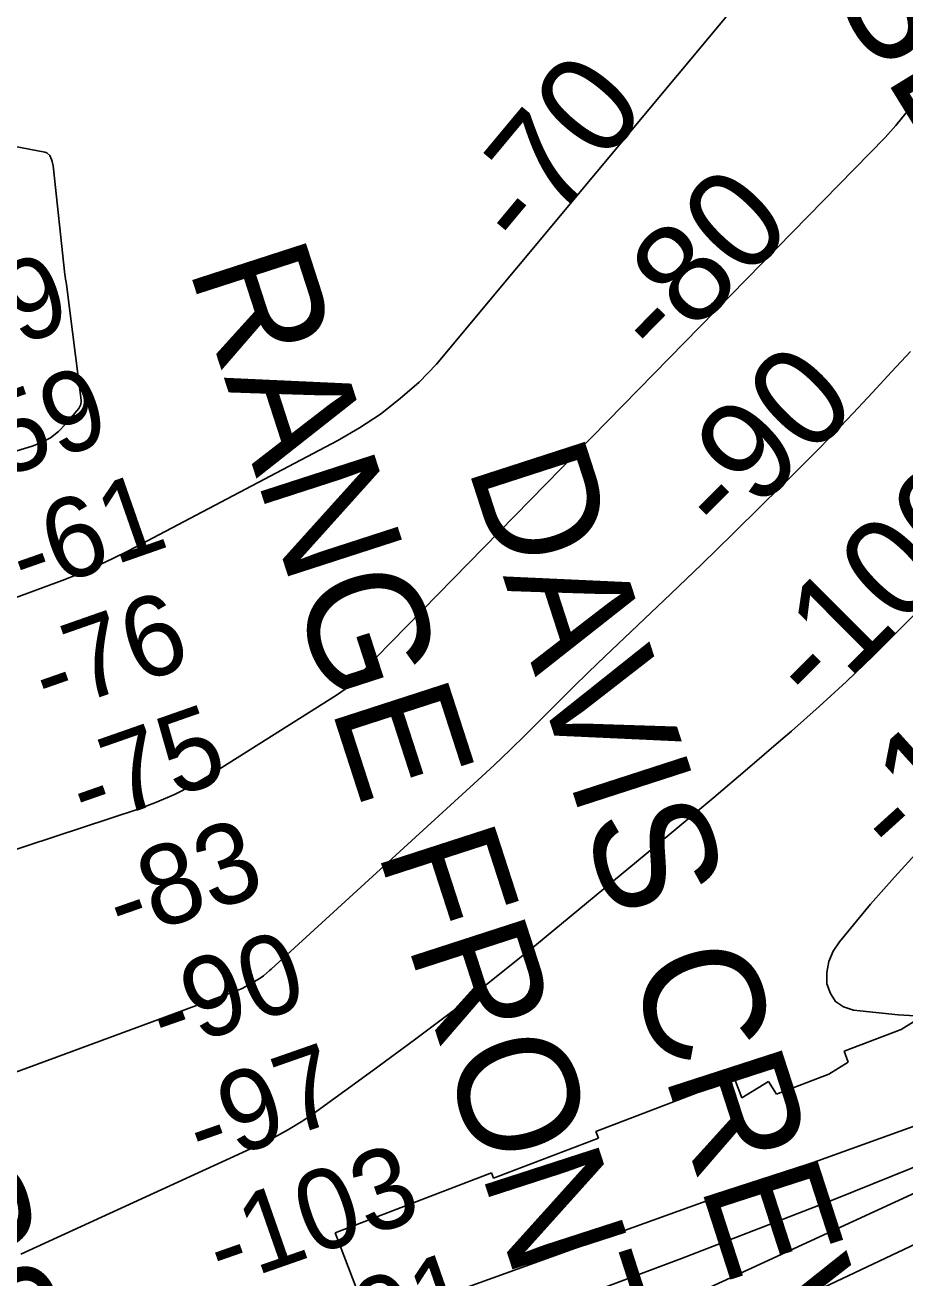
# Model space of a CAD drawing. Extents: x 3567028 to 3605064, y 510945 to 536587.
# Drawn here: x 3600744 to 3601480, y 523169 to 524216 of the extents above; entities that cross this region are included whole.
import ezdxf

# ---------------------------------------------------------------- set-up
doc = ezdxf.new("R2010")
doc.units = 0
for name, color, linetype in [('V-CHAN-NAID', 7, 'Continuous'), ('V-RIVR-RANG', 7, 'Continuous'), ('V-RRAP-RVMT', 7, 'Continuous'), ('V-TOPO-GNAM-IDEN', 7, 'Continuous'), ('V-TOPO-MAJR', 7, 'Continuous'), ('V-TOPO-MAJR-IDEN', 7, 'Continuous'), ('V-TOPO-MINR', 7, 'Continuous'), ('V-TOPO-MINR-IDEN', 7, 'Continuous')]:
    doc.layers.add(name, color=color, linetype=linetype)

msp = doc.modelspace()

# ---------------------------------------------------------------- linework, layer by layer
at = {"layer": 'V-RRAP-RVMT'}
for p, q in [((3601477.2, 523376.5), (3601429.5, 523358.3)), ((3601487.5, 523382.8), (3601477.2, 523376.5)), ((3601429.5, 523358.3), (3601432.9, 523349.3)), ((3601432.9, 523349.3), (3601416.5, 523339.2)), ((3601337.6, 523335.5), (3601221.7, 523291.3)), ((3601343.8, 523319.3), (3601337.6, 523335.5)), ((3601416.5, 523339.2), (3601372.7, 523322.5)), ((3601366.2, 523333.1), (3601343.8, 523319.3)), ((3601372.7, 523322.5), (3601366.2, 523333.1)), ((3601223.9, 523285.7), (3601136.1, 523252.1)), ((3601221.7, 523291.3), (3601223.9, 523285.7)), ((3601134.3, 523256.6), (3601003.7, 523206.5)), ((3601136.1, 523252.1), (3601134.3, 523256.6)), ((3601003.7, 523206.5), (3601023.2, 523155.5))]:
    msp.add_line(p, q, dxfattribs=at)
at = {"layer": 'V-TOPO-MAJR'}
for points in [[(3601801.7, 524036.2), (3601453.7, 523689.1), (3601431.4, 523667.6), (3601408.6, 523646.6), (3601385.4, 523626.1), (3601376.5, 523618.4), (3601348.5, 523594.4), (3601320.4, 523570.5), (3601292.1, 523546.8), (3601263.7, 523523.3), (3601172, 523447.7), (3601138.4, 523420.6), (3601104.5, 523393.9), (3601070.1, 523367.8), (3601035.3, 523342.2), (3600988.2, 523308.2), (3600976.5, 523300.2), (3600964.5, 523292.8), (3600952.2, 523286), (3600939.5, 523279.8), (3600740.6, 523188.5)], [(3600309.3, 522896.6), (3601022.3, 523128.1), (3601025.1, 523129.1), (3601635, 523348.6), (3601726.9, 523383), (3601818.3, 523418.8), (3601908.7, 523456.9), (3601998.5, 523496.4), (3602165.1, 523572.2), (3602171.1, 523575.1), (3602177, 523578.1), (3602182.9, 523581.3), (3602188.6, 523584.7), (3602541.1, 523799.4), (3602645.4, 523863.9), (3602749.1, 523929.5), (3602840, 523988.9)]]:
    msp.add_lwpolyline(points, dxfattribs=at)
at = {"layer": 'V-TOPO-MINR'}
for points in [[(3601557.5, 524495.4), (3601088.5, 523933), (3601073.9, 523917.9), (3601058, 523904.1), (3601041.5, 523891.2), (3601024, 523879.7), (3601005.8, 523869.1), (3600830.8, 523776.8), (3600817.2, 523770), (3600803.5, 523763.6), (3600789.5, 523757.7), (3600775.4, 523752.1), (3599978.2, 523458.2)], [(3601639.7, 524324.2), (3601522.7, 524195), (3601513.9, 524185), (3601505.3, 524174.7), (3601497.1, 524164.2), (3601489.1, 524153.5), (3601481, 524142.8), (3601472.6, 524132.4), (3601463.7, 524122.4), (3601011.9, 523661.2), (3601004.8, 523656.1), (3600898.2, 523588.8), (3600884, 523580.6), (3600869.4, 523573), (3600854.3, 523566.6), (3600838.9, 523560.9), (3600418.7, 523422.5)], [(3600721.1, 524117.8), (3600760.7, 524110.1), (3600762.4, 524109.5), (3600764.9, 524107.4), (3600766.5, 524104.2), (3600767, 524102.4), (3600767.7, 524098.7), (3600777.6, 524007.9), (3600777.8, 524006.5), (3600778.2, 524003.9), (3600778.9, 523999.9), (3600779.3, 523997.3), (3600791.1, 523902.9), (3600791.2, 523901.9), (3600791, 523899.1), (3600789.3, 523895.8), (3600778.2, 523882.7), (3600772.1, 523876.6), (3600765.5, 523871.4), (3600758.1, 523867.4), (3600750.1, 523864.2), (3600647.2, 523833.2)], [(3600664.6, 522967), (3600788.7, 523007.1), (3600995.1, 523074.9), (3601015.7, 523081.8), (3601036.3, 523088.9), (3601056.8, 523096.2), (3601077.2, 523103.8), (3601293.5, 523185), (3601421.5, 523234.5), (3601548.7, 523285.9), (3601674.8, 523340), (3601800.2, 523395.9), (3602161.9, 523561.7), (3602171.6, 523566.3), (3602181.3, 523571.2), (3602190.8, 523576.2), (3602200.2, 523581.5), (3602400.5, 523696.3), (3602510, 523758.9), (3602619.8, 523821.2), (3602729.7, 523883.2), (3602839.8, 523944.9), (3602840.4, 523945.3)], [(3601484.9, 523943.5), (3601468.9, 523926.4), (3601453.1, 523909.1), (3601437.1, 523891.9), (3601420.9, 523875), (3601404.4, 523858.3), (3601387, 523840.9), (3601361.5, 523815.7), (3601336, 523790.6), (3601310.3, 523765.7), (3601284.4, 523740.9), (3601229.1, 523688.3), (3601215.7, 523675.4), (3601202.5, 523662.5), (3601189.3, 523649.5), (3601176.3, 523636.4), (3601163.2, 523623.3), (3601150, 523610.3), (3601136.6, 523597.6), (3601123, 523585), (3600950, 523426.9), (3600948.7, 523425.8), (3600946.2, 523423.6), (3600943.6, 523421.4), (3600940.8, 523419.5), (3600939.4, 523418.6), (3600928.4, 523412.1), (3600925.8, 523410.8), (3600923.1, 523409.6), (3600765.2, 523351.4), (3600684.8, 523322)], [(3601257.4, 523133.4), (3602157.6, 523547.7), (3602172.3, 523554.6), (3602187, 523561.7), (3602201.5, 523569.1), (3602216, 523576.6), (3602345.7, 523645.4), (3602424.8, 523687.7), (3602503.7, 523730.3), (3602582.3, 523773.4), (3602660.8, 523816.9), (3602740.3, 523861.2), (3602788.4, 523888), (3602836.6, 523914.8), (3602840.6, 523917.1)], [(3601396.7, 523153.4), (3601531.1, 523217), (3601665.3, 523280.8), (3601799.3, 523345), (3601933.3, 523409.4), (3602147.6, 523512.7), (3602174.3, 523525.7), (3602200.8, 523538.9), (3602227.2, 523552.4), (3602253.5, 523566.1), (3602294.9, 523587.8), (3602341.8, 523612.7), (3602388.5, 523637.7), (3602435.1, 523663.1), (3602481.5, 523688.8), (3602486.2, 523691.3), (3602534.8, 523718.4), (3602583.5, 523745.5), (3602632.2, 523772.6), (3602680.9, 523799.6), (3602752, 523839.2), (3602830.6, 523884.7), (3602840.9, 523890.9)], [(3601492, 523526.3), (3601471.5, 523504), (3601451.5, 523481.2), (3601425.4, 523449.9), (3601420.3, 523441.9), (3601416.5, 523433.4), (3601415, 523424.3), (3601415, 523414.7), (3601417.9, 523406.5), (3601422.3, 523399.8), (3601429, 523395.5), (3601437.3, 523392.8), (3601474.5, 523388.8), (3601503, 523387.2)]]:
    msp.add_lwpolyline(points, dxfattribs=at)

# ---------------------------------------------------------------- texts
at = {"layer": 'V-CHAN-NAID'}
for s, rotation, p in [('DAVIS CREVASSE RANGE REAR', 286.2456, (3600385.1, 524115.2)), ('RANGE FRONT (118.1)', 287.9389, (3600880.7, 524013.7)), ('DAVIS CREVASSE ', 287.9389, (3601114, 523847.6))]:
    msp.add_text(s, height=100, rotation=rotation, dxfattribs=at).set_placement(p)
at = {"layer": 'V-RIVR-RANG'}
for s, p in [('-59', (3600663.8, 523922.2)), ('-59', (3600696.5, 523827.7)), ('-61', (3600744.2, 523738.5)), ('-76', (3600763.3, 523639.2)), ('-75', (3600794.6, 523544.2)), ('-83', (3600825.3, 523449)), ('-90', (3600861.3, 523355.7)), ('-97', (3600892.3, 523260.6)), ('-103', (3600909.2, 523160.6)), ('-101', (3600958.1, 523071.7))]:
    msp.add_text(s, height=67, rotation=19.2664, dxfattribs=at).set_placement(p)
at = {"layer": 'V-TOPO-GNAM-IDEN'}
msp.add_text('ST. ROSE LDG.', height=100, rotation=301.5937, dxfattribs=at).set_placement((3601182.3, 524628.9))
at = {"layer": 'V-TOPO-MAJR-IDEN'}
msp.add_text('-100', height=83, rotation=44.9222, dxfattribs=at).set_placement((3601406.5, 523642.1))
at = {"layer": 'V-TOPO-MINR-IDEN'}
for s, rotation, p in [('-70', 50.1712, (3601164, 524023.6)), ('-80', 45.5907, (3601277, 523931.8)), ('-90', 44.9619, (3601330, 523784)), ('-110', 42.1724, (3601475.1, 523513.7))]:
    msp.add_text(s, height=83, rotation=rotation, dxfattribs=at).set_placement(p)

doc.saveas('drawing.dxf')
